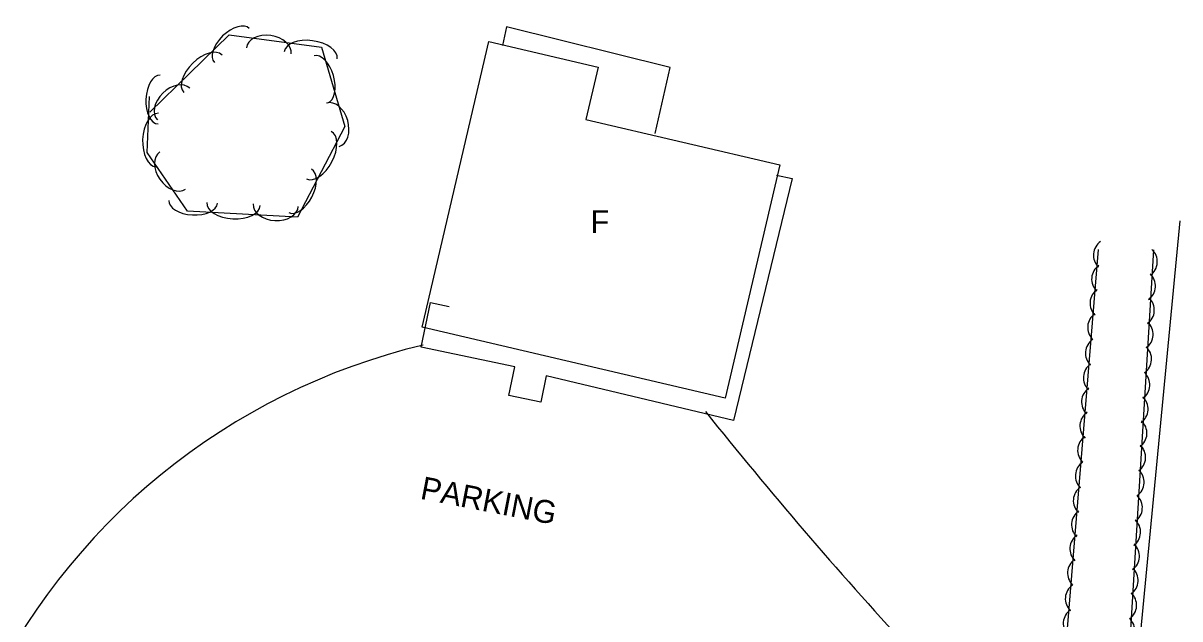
# Model space of a CAD drawing. Extents: x 1441650 to 1491889, y 345904 to 358319.
# Drawn here: x 1454238.7 to 1454492.4, y 352598 to 352728.5 of the extents above; entities that cross this region are included whole.
import ezdxf

# ---------------------------------------------------------------- set-up
doc = ezdxf.new("R2010")
doc.units = 0
for name, color, linetype in [('S_BUILDING', 7, 'Continuous'), ('S_BUILDING_ANNOT', 7, 'Continuous'), ('S_PARKING', 7, 'Continuous'), ('S_PARKING_ANNOT', 7, 'Continuous'), ('S_SIDEWALK', 7, 'Continuous'), ('S_STREAM', 7, 'Continuous'), ('S_TREE', 7, 'Continuous')]:
    doc.layers.add(name, color=color, linetype=linetype)

msp = doc.modelspace()

# ---------------------------------------------------------------- linework, layer by layer
at = {"layer": 'S_BUILDING'}
msp.add_lwpolyline([(1454392.65, 352646.39), (1454326.15, 352661.94), (1454340.77, 352724.51), (1454364.77, 352718.9), (1454362.08, 352707.39), (1454404.59, 352697.46)], close=True, dxfattribs=at)
at = {"layer": 'S_PARKING'}
for centre, major_axis, ratio, start_param, end_param in [((1454359.58, 352518.44), (-129.77, -61.28), 0.999497, 4.504697, 5.406388), ((1454973.78, 353094.58), (577.33, -649.09), 0.850286, 4.652515, 4.730653)]:
    msp.add_ellipse(centre, major_axis=major_axis, ratio=ratio, start_param=start_param, end_param=end_param, dxfattribs=at)
at = {"layer": 'S_SIDEWALK'}
for points in [[(1454377.27, 352704.38), (1454380.56, 352718.83), (1454344.64, 352727.71), (1454343.77, 352723.62)], [(1454403.87, 352695.24), (1454407.3, 352694.5), (1454394.44, 352641.44), (1454353.38, 352651.23), (1454352.17, 352645.47), (1454345.18, 352646.95), (1454346.5, 352653.2), (1454325.96, 352657.55), (1454328.02, 352667.29), (1454332.08, 352666.43)]]:
    msp.add_lwpolyline(points, dxfattribs=at)
at = {"layer": 'S_STREAM'}
msp.add_lwpolyline([(1454492.36, 352685.22), (1454483.54, 352593.6), (1454477.79, 352525.8)], dxfattribs=at)
at = {"layer": 'S_TREE'}
for points in [[(1454266.45, 352709.04), (1454283.81, 352726.01), (1454304.13, 352723.31), (1454309.18, 352705.88), (1454298.82, 352686), (1454274.69, 352687.34), (1454265.85, 352700.18), (1454266.38, 352712.44)], [(1454486.59, 352678.89), (1454477.44, 352528.13), (1454462.21, 352528.89), (1454474.52, 352678.95)]]:
    msp.add_lwpolyline(points, dxfattribs=at)
for centre in [(1454483.77, 352676.24), (1454483.37, 352670.92), (1454483.12, 352665.64), (1454482.84, 352660.34), (1454482.51, 352654.91), (1454482.13, 352649.28), (1454481.74, 352643.96), (1454481.49, 352638.68), (1454481.2, 352633.38), (1454480.87, 352627.95), (1454480.49, 352622.32), (1454480.1, 352617), (1454479.85, 352611.72), (1454479.57, 352606.42), (1454479.23, 352600.99), (1454478.86, 352595.36)]:
    msp.add_arc(centre, 3.64, 305.7282, 47.3252, dxfattribs=at)
for centre, major_axis, ratio, start_param, end_param in [((1454284.44, 352723.66), (-3.82, -3.74), 0.5407, 3.141593, 6.283185), ((1454292.52, 352722.45), (-4.91, 0.65), 0.685311, 3.141593, 6.283185), ((1454301.73, 352721.49), (-5.82, 0.77), 0.55008, 3.141593, 6.283185), ((1454278.1, 352717.46), (-4.2, -4.1), 0.550081, 3.141593, 6.283185), ((1454303.96, 352716.25), (-1.49, 5.14), 0.540699, 3.141593, 6.283185), ((1454268.47, 352711.78), (-0.23, -5.34), 0.540699, 3.141593, 6.283185), ((1454271.66, 352710.8), (-3.54, -3.46), 0.685312, 3.141593, 6.283185), ((1454306.58, 352706.28), (-1.38, 4.76), 0.685311, 3.141593, 6.283185), ((1454268.09, 352702.92), (-0.25, -5.86), 0.55008, 3.141593, 6.283185), ((1454303.53, 352699.63), (2.71, 5.2), 0.55008, 3.141593, 6.283185), ((1454271.46, 352696.24), (2.81, -4.08), 0.685311, 3.141593, 6.283185), ((1454299.43, 352691.77), (2.47, 4.74), 0.540699, 3.141593, 6.283185), ((1454275.94, 352689.39), (5.34, -0.3), 0.540699, 3.141593, 6.283185), ((1454284.8, 352688.9), (5.86, -0.32), 0.55008, 3.141593, 6.283185), ((1454294.06, 352688.65), (4.95, -0.27), 0.685311, 3.141593, 6.283185), ((1454477.05, 352677.72), (3.64, -0.18), 0.999998, 2.222769, 3.995969), ((1454476.65, 352672.44), (3.64, -0.18), 0.999998, 2.222769, 3.99597), ((1454476.29, 352667.16), (3.64, -0.18), 0.999998, 2.222769, 3.99597), ((1454475.78, 352661.85), (3.64, -0.18), 0.999998, 2.222769, 3.99597), ((1454475.29, 352656.23), (3.64, -0.18), 0.999998, 2.222769, 3.995969), ((1454474.84, 352650.81), (3.64, -0.18), 0.999998, 2.222769, 3.995969), ((1454474.44, 352645.52), (3.64, -0.18), 0.999998, 2.222769, 3.99597), ((1454474.08, 352640.25), (3.64, -0.18), 0.999998, 2.222769, 3.99597), ((1454473.58, 352634.94), (3.64, -0.18), 0.999998, 2.222769, 3.99597), ((1454473.08, 352629.31), (3.64, -0.18), 0.999998, 2.222769, 3.995969), ((1454472.63, 352623.89), (3.64, -0.18), 0.999998, 2.222769, 3.995969), ((1454472.24, 352618.6), (3.64, -0.18), 0.999998, 2.222769, 3.99597), ((1454471.88, 352613.33), (3.64, -0.18), 0.999998, 2.222769, 3.99597), ((1454471.37, 352608.02), (3.64, -0.18), 0.999998, 2.222769, 3.99597), ((1454470.87, 352602.39), (3.64, -0.18), 0.999998, 2.222769, 3.995969), ((1454470.43, 352596.97), (3.64, -0.18), 0.999998, 2.222769, 3.995969)]:
    msp.add_ellipse(centre, major_axis=major_axis, ratio=ratio, start_param=start_param, end_param=end_param, dxfattribs=at)

# ---------------------------------------------------------------- texts
at = {"layer": 'S_BUILDING_ANNOT'}
msp.add_text('F', height=5, dxfattribs=at).set_placement((1454363.11, 352682.54))
at = {"layer": 'S_PARKING_ANNOT'}
msp.add_text('PARKING', height=5, rotation=349.0222, dxfattribs=at).set_placement((1454325.56, 352624.33))

doc.saveas('drawing.dxf')
